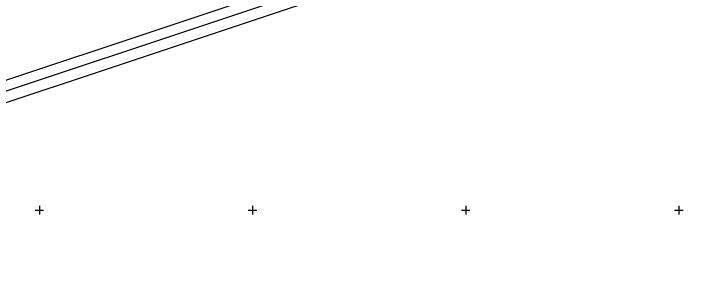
# Model space of a CAD drawing. Extents: x -866402 to -860377, y -1041908 to -1038598.
# Drawn here: x -864412.1 to -864095.5, y -1041631.6 to -1041507.8 of the extents above; entities that cross this region are included whole.
import ezdxf

# ---------------------------------------------------------------- set-up
doc = ezdxf.new("R2010")
doc.units = 0
doc.layers.add('Vrstva 1', color=7, linetype='Continuous')
doc.layers.add('Vrstva 5', color=7, linetype='Continuous')

msp = doc.modelspace()

# ---------------------------------------------------------------- linework, layer by layer
at = {"layer": 'Vrstva 1'}
for points in [[(-864678.84, -1041637.08), (-863881.88, -1041371.71), (-863975.7, -1041089.93), (-864772.67, -1041355.3)], [(-863888.2, -1041368.54), (-864675.68, -1041630.76), (-864766.35, -1041358.47), (-863978.87, -1041096.25)], [(-864672.52, -1041624.44), (-864089.02, -1041430.15), (-864176.53, -1041167.33), (-864760.03, -1041361.63)]]:
    msp.add_lwpolyline(points, close=True, dxfattribs=at)
at = {"layer": 'Vrstva 5'}
for p, q in [((-864400, -1041598), (-864400, -1041602)), ((-864300, -1041598), (-864300, -1041602)), ((-864200, -1041598), (-864200, -1041602)), ((-864100, -1041598), (-864100, -1041602)), ((-864402, -1041600), (-864398, -1041600)), ((-864302, -1041600), (-864298, -1041600)), ((-864202, -1041600), (-864198, -1041600)), ((-864102, -1041600), (-864098, -1041600))]:
    msp.add_line(p, q, dxfattribs=at)

doc.saveas('drawing.dxf')
